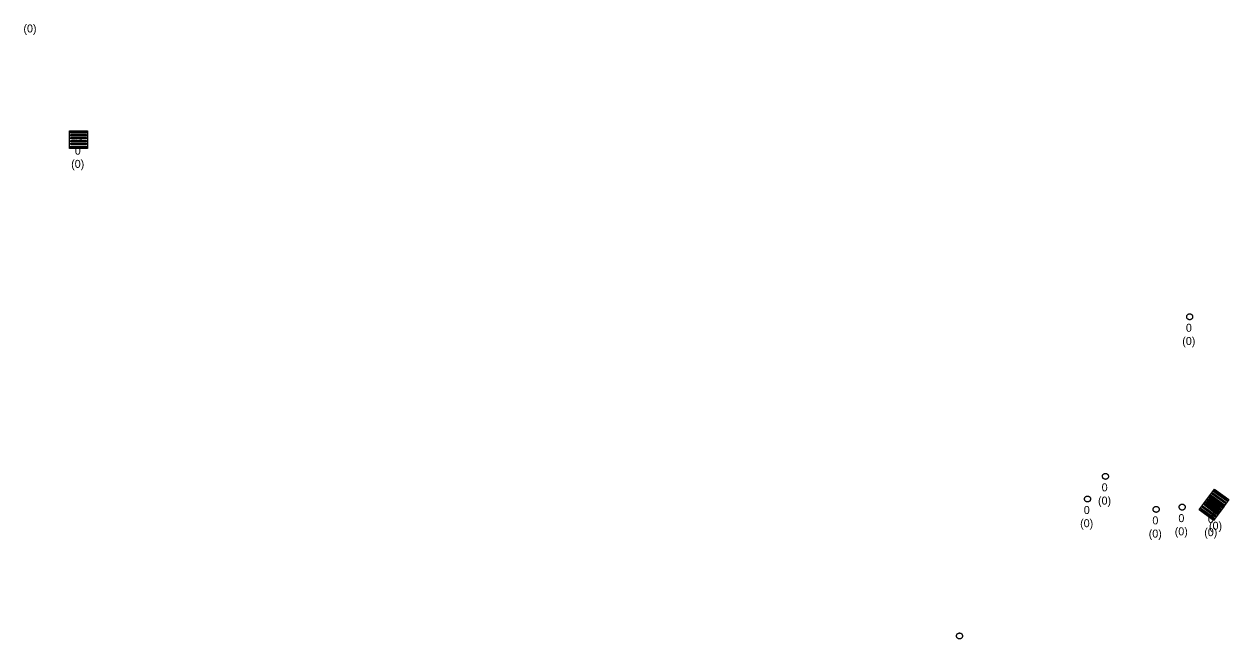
# Model space of a CAD drawing. Extents: x -606452 to -604459, y -1157823 to -1156972.
# Drawn here: x -604948.9 to -604847.9, y -1157457.4 to -1157405.8 of the extents above; entities that cross this region are included whole.
import ezdxf

# ---------------------------------------------------------------- set-up
doc = ezdxf.new("R2010")
doc.units = 0
doc.layers.add('Uliční vpusť', color=7, linetype='Continuous')
doc.layers.add('Vstupní šachta stoky', color=7, linetype='Continuous')

msp = doc.modelspace()

# ---------------------------------------------------------------- linework, layer by layer
at = {"layer": 'Uliční vpusť'}
for points in [[(-604945.09, -1157414.77), (-604943.59, -1157414.77), (-604943.59, -1157416.27), (-604945.09, -1157416.27)], [(-604945, -1157414.86), (-604943.68, -1157414.86), (-604943.68, -1157414.98), (-604945, -1157414.98)], [(-604945, -1157415.1), (-604943.68, -1157415.1), (-604943.68, -1157415.22), (-604945, -1157415.22)], [(-604945, -1157415.34), (-604943.68, -1157415.34), (-604943.68, -1157415.46), (-604945, -1157415.46)], [(-604945, -1157415.58), (-604943.68, -1157415.58), (-604943.68, -1157415.7), (-604945, -1157415.7)], [(-604945, -1157415.82), (-604943.68, -1157415.82), (-604943.68, -1157415.94), (-604945, -1157415.94)], [(-604945, -1157416.06), (-604943.68, -1157416.06), (-604943.68, -1157416.18), (-604945, -1157416.18)], [(-604849.527, -1157445.37), (-604848.33, -1157446.273), (-604849.233, -1157447.47), (-604850.43, -1157446.567)], [(-604849.15, -1157444.833), (-604847.933, -1157445.71), (-604848.81, -1157446.927), (-604850.027, -1157446.05)], [(-604849.551, -1157445.543), (-604848.48, -1157446.315), (-604848.55, -1157446.412), (-604849.621, -1157445.64)], [(-604849.509, -1157445.496), (-604848.456, -1157446.291), (-604848.528, -1157446.386), (-604849.582, -1157445.591)], [(-604849.41, -1157445.348), (-604848.339, -1157446.12), (-604848.409, -1157446.217), (-604849.48, -1157445.445)], [(-604849.27, -1157445.153), (-604848.199, -1157445.925), (-604848.269, -1157446.022), (-604849.34, -1157445.251)], [(-604849.13, -1157444.959), (-604848.059, -1157445.73), (-604848.129, -1157445.828), (-604849.2, -1157445.056)], [(-604850.232, -1157446.454), (-604849.178, -1157447.249), (-604849.251, -1157447.344), (-604850.304, -1157446.549)], [(-604850.088, -1157446.262), (-604849.034, -1157447.057), (-604849.106, -1157447.153), (-604850.16, -1157446.358)], [(-604849.943, -1157446.07), (-604848.889, -1157446.865), (-604848.962, -1157446.961), (-604850.015, -1157446.166)], [(-604849.831, -1157445.932), (-604848.76, -1157446.704), (-604848.83, -1157446.801), (-604849.901, -1157446.03)], [(-604849.798, -1157445.879), (-604848.745, -1157446.674), (-604848.817, -1157446.77), (-604849.871, -1157445.975)], [(-604849.691, -1157445.738), (-604848.62, -1157446.509), (-604848.69, -1157446.607), (-604849.761, -1157445.835)], [(-604849.654, -1157445.687), (-604848.6, -1157446.482), (-604848.672, -1157446.578), (-604849.726, -1157445.783)]]:
    msp.add_lwpolyline(points, close=True, dxfattribs=at)
at = {"layer": 'Vstupní šachta stoky'}
for p, q in [((-604851.233, -1157430.13), (-604851.22, -1157430.13)), ((-604858.293, -1157443.52), (-604858.28, -1157443.52)), ((-604859.793, -1157445.42), (-604859.78, -1157445.42)), ((-604854.043, -1157446.29), (-604854.03, -1157446.29)), ((-604851.863, -1157446.1), (-604851.85, -1157446.1)), ((-604870.523, -1157456.91), (-604870.51, -1157456.91))]:
    msp.add_line(p, q, dxfattribs=at)
for points in [[(-604851.22, -1157430.13), (-604851.207, -1157430.13), (-604851.194, -1157430.131), (-604851.181, -1157430.133), (-604851.168, -1157430.136), (-604851.155, -1157430.139), (-604851.142, -1157430.142), (-604851.13, -1157430.147), (-604851.118, -1157430.152), (-604851.106, -1157430.158), (-604851.094, -1157430.164), (-604851.083, -1157430.171), (-604851.072, -1157430.179), (-604851.062, -1157430.187), (-604851.052, -1157430.195), (-604851.042, -1157430.204), (-604851.033, -1157430.214), (-604851.025, -1157430.224), (-604851.017, -1157430.235), (-604851.009, -1157430.246), (-604851.002, -1157430.257), (-604850.996, -1157430.269), (-604850.991, -1157430.281), (-604850.986, -1157430.293), (-604850.981, -1157430.305), (-604850.978, -1157430.318), (-604850.975, -1157430.331), (-604850.973, -1157430.344), (-604850.971, -1157430.357), (-604850.97, -1157430.37), (-604850.97, -1157430.383), (-604850.971, -1157430.397), (-604850.972, -1157430.41), (-604850.974, -1157430.423), (-604850.976, -1157430.436), (-604850.98, -1157430.448), (-604850.983, -1157430.461), (-604850.988, -1157430.473), (-604850.993, -1157430.486), (-604850.999, -1157430.497), (-604851.006, -1157430.509), (-604851.013, -1157430.52), (-604851.02, -1157430.531), (-604851.029, -1157430.541), (-604851.037, -1157430.551), (-604851.047, -1157430.56), (-604851.057, -1157430.569), (-604851.067, -1157430.578), (-604851.077, -1157430.585), (-604851.088, -1157430.593), (-604851.1, -1157430.599), (-604851.112, -1157430.605), (-604851.124, -1157430.611), (-604851.136, -1157430.615), (-604851.148, -1157430.62), (-604851.161, -1157430.623), (-604851.174, -1157430.626), (-604851.187, -1157430.628), (-604851.2, -1157430.629), (-604851.213, -1157430.63), (-604851.227, -1157430.63), (-604851.24, -1157430.629), (-604851.253, -1157430.628), (-604851.266, -1157430.626), (-604851.279, -1157430.623), (-604851.292, -1157430.62), (-604851.304, -1157430.615), (-604851.316, -1157430.611), (-604851.328, -1157430.605), (-604851.34, -1157430.599), (-604851.352, -1157430.593), (-604851.363, -1157430.585), (-604851.373, -1157430.578), (-604851.383, -1157430.569), (-604851.393, -1157430.56), (-604851.403, -1157430.551), (-604851.411, -1157430.541), (-604851.42, -1157430.531), (-604851.427, -1157430.52), (-604851.434, -1157430.509), (-604851.441, -1157430.497), (-604851.447, -1157430.486), (-604851.452, -1157430.473), (-604851.457, -1157430.461), (-604851.46, -1157430.448), (-604851.464, -1157430.436), (-604851.466, -1157430.423), (-604851.468, -1157430.41), (-604851.469, -1157430.397), (-604851.47, -1157430.383), (-604851.47, -1157430.37), (-604851.469, -1157430.357), (-604851.467, -1157430.344), (-604851.465, -1157430.331), (-604851.462, -1157430.318), (-604851.459, -1157430.305), (-604851.454, -1157430.293), (-604851.449, -1157430.281), (-604851.444, -1157430.269), (-604851.438, -1157430.257), (-604851.431, -1157430.246)], [(-604851.431, -1157430.246), (-604851.423, -1157430.235), (-604851.415, -1157430.224), (-604851.407, -1157430.214), (-604851.398, -1157430.204), (-604851.388, -1157430.195), (-604851.378, -1157430.187), (-604851.368, -1157430.179), (-604851.357, -1157430.171), (-604851.346, -1157430.164), (-604851.334, -1157430.158), (-604851.322, -1157430.152), (-604851.31, -1157430.147), (-604851.298, -1157430.142), (-604851.285, -1157430.139), (-604851.272, -1157430.136), (-604851.259, -1157430.133), (-604851.246, -1157430.131), (-604851.233, -1157430.13)], [(-604858.28, -1157443.52), (-604858.267, -1157443.52), (-604858.254, -1157443.521), (-604858.241, -1157443.523), (-604858.228, -1157443.526), (-604858.215, -1157443.529), (-604858.202, -1157443.532), (-604858.19, -1157443.537), (-604858.178, -1157443.542), (-604858.166, -1157443.548), (-604858.154, -1157443.554), (-604858.143, -1157443.561), (-604858.132, -1157443.569), (-604858.122, -1157443.577), (-604858.112, -1157443.585), (-604858.102, -1157443.594), (-604858.093, -1157443.604), (-604858.085, -1157443.614), (-604858.077, -1157443.625), (-604858.069, -1157443.636), (-604858.062, -1157443.647), (-604858.056, -1157443.659), (-604858.051, -1157443.671), (-604858.046, -1157443.683), (-604858.041, -1157443.695), (-604858.038, -1157443.708), (-604858.035, -1157443.721), (-604858.033, -1157443.734), (-604858.031, -1157443.747), (-604858.03, -1157443.76), (-604858.03, -1157443.773), (-604858.031, -1157443.787), (-604858.032, -1157443.8), (-604858.034, -1157443.813), (-604858.036, -1157443.826), (-604858.04, -1157443.838), (-604858.043, -1157443.851), (-604858.048, -1157443.863), (-604858.053, -1157443.876), (-604858.059, -1157443.887), (-604858.066, -1157443.899), (-604858.073, -1157443.91), (-604858.08, -1157443.921), (-604858.089, -1157443.931), (-604858.097, -1157443.941), (-604858.107, -1157443.95), (-604858.117, -1157443.959), (-604858.127, -1157443.968), (-604858.137, -1157443.975), (-604858.148, -1157443.983), (-604858.16, -1157443.989), (-604858.172, -1157443.995), (-604858.184, -1157444.001), (-604858.196, -1157444.005), (-604858.208, -1157444.01), (-604858.221, -1157444.013), (-604858.234, -1157444.016), (-604858.247, -1157444.018), (-604858.26, -1157444.019), (-604858.273, -1157444.02), (-604858.287, -1157444.02), (-604858.3, -1157444.019), (-604858.313, -1157444.018), (-604858.326, -1157444.016), (-604858.339, -1157444.013), (-604858.352, -1157444.01), (-604858.364, -1157444.005), (-604858.376, -1157444.001), (-604858.388, -1157443.995), (-604858.4, -1157443.989), (-604858.412, -1157443.983), (-604858.423, -1157443.975), (-604858.433, -1157443.968), (-604858.443, -1157443.959), (-604858.453, -1157443.95), (-604858.463, -1157443.941), (-604858.471, -1157443.931), (-604858.48, -1157443.921), (-604858.487, -1157443.91), (-604858.494, -1157443.899), (-604858.501, -1157443.887), (-604858.507, -1157443.876), (-604858.512, -1157443.863), (-604858.517, -1157443.851), (-604858.52, -1157443.838), (-604858.524, -1157443.826), (-604858.526, -1157443.813), (-604858.528, -1157443.8), (-604858.529, -1157443.787), (-604858.53, -1157443.773), (-604858.53, -1157443.76), (-604858.529, -1157443.747), (-604858.527, -1157443.734), (-604858.525, -1157443.721), (-604858.522, -1157443.708), (-604858.519, -1157443.695), (-604858.514, -1157443.683), (-604858.509, -1157443.671), (-604858.504, -1157443.659), (-604858.498, -1157443.647), (-604858.491, -1157443.636)], [(-604858.491, -1157443.636), (-604858.483, -1157443.625), (-604858.475, -1157443.614), (-604858.467, -1157443.604), (-604858.458, -1157443.594), (-604858.448, -1157443.585), (-604858.438, -1157443.577), (-604858.428, -1157443.569), (-604858.417, -1157443.561), (-604858.406, -1157443.554), (-604858.394, -1157443.548), (-604858.382, -1157443.542), (-604858.37, -1157443.537), (-604858.358, -1157443.532), (-604858.345, -1157443.529), (-604858.332, -1157443.526), (-604858.319, -1157443.523), (-604858.306, -1157443.521), (-604858.293, -1157443.52)], [(-604859.78, -1157445.42), (-604859.767, -1157445.42), (-604859.754, -1157445.421), (-604859.741, -1157445.423), (-604859.728, -1157445.426), (-604859.715, -1157445.429), (-604859.702, -1157445.432), (-604859.69, -1157445.437), (-604859.678, -1157445.442), (-604859.666, -1157445.448), (-604859.654, -1157445.454), (-604859.643, -1157445.461), (-604859.632, -1157445.469), (-604859.622, -1157445.477), (-604859.612, -1157445.485), (-604859.602, -1157445.494), (-604859.593, -1157445.504), (-604859.585, -1157445.514), (-604859.577, -1157445.525), (-604859.569, -1157445.536), (-604859.562, -1157445.547), (-604859.556, -1157445.559), (-604859.551, -1157445.571), (-604859.546, -1157445.583), (-604859.541, -1157445.595), (-604859.538, -1157445.608), (-604859.535, -1157445.621), (-604859.533, -1157445.634), (-604859.531, -1157445.647), (-604859.53, -1157445.66), (-604859.53, -1157445.673), (-604859.531, -1157445.687), (-604859.532, -1157445.7), (-604859.534, -1157445.713), (-604859.536, -1157445.726), (-604859.54, -1157445.738), (-604859.543, -1157445.751), (-604859.548, -1157445.763), (-604859.553, -1157445.776), (-604859.559, -1157445.787), (-604859.566, -1157445.799), (-604859.573, -1157445.81), (-604859.58, -1157445.821), (-604859.589, -1157445.831), (-604859.597, -1157445.841), (-604859.607, -1157445.85), (-604859.617, -1157445.859), (-604859.627, -1157445.868), (-604859.637, -1157445.875), (-604859.648, -1157445.883), (-604859.66, -1157445.889), (-604859.672, -1157445.895), (-604859.684, -1157445.901), (-604859.696, -1157445.905), (-604859.708, -1157445.91), (-604859.721, -1157445.913), (-604859.734, -1157445.916), (-604859.747, -1157445.918), (-604859.76, -1157445.919), (-604859.773, -1157445.92), (-604859.787, -1157445.92), (-604859.8, -1157445.919), (-604859.813, -1157445.918), (-604859.826, -1157445.916), (-604859.839, -1157445.913), (-604859.852, -1157445.91), (-604859.864, -1157445.905), (-604859.876, -1157445.901), (-604859.888, -1157445.895), (-604859.9, -1157445.889), (-604859.912, -1157445.883), (-604859.923, -1157445.875), (-604859.933, -1157445.868), (-604859.943, -1157445.859), (-604859.953, -1157445.85), (-604859.963, -1157445.841), (-604859.971, -1157445.831), (-604859.98, -1157445.821), (-604859.987, -1157445.81), (-604859.994, -1157445.799), (-604860.001, -1157445.787), (-604860.007, -1157445.776), (-604860.012, -1157445.763), (-604860.017, -1157445.751), (-604860.02, -1157445.738), (-604860.024, -1157445.726), (-604860.026, -1157445.713), (-604860.028, -1157445.7), (-604860.029, -1157445.687), (-604860.03, -1157445.673), (-604860.03, -1157445.66), (-604860.029, -1157445.647), (-604860.027, -1157445.634), (-604860.025, -1157445.621), (-604860.022, -1157445.608), (-604860.019, -1157445.595), (-604860.014, -1157445.583), (-604860.009, -1157445.571), (-604860.004, -1157445.559), (-604859.998, -1157445.547), (-604859.991, -1157445.536)], [(-604859.991, -1157445.536), (-604859.983, -1157445.525), (-604859.975, -1157445.514), (-604859.967, -1157445.504), (-604859.958, -1157445.494), (-604859.948, -1157445.485), (-604859.938, -1157445.477), (-604859.928, -1157445.469), (-604859.917, -1157445.461), (-604859.906, -1157445.454), (-604859.894, -1157445.448), (-604859.882, -1157445.442), (-604859.87, -1157445.437), (-604859.858, -1157445.432), (-604859.845, -1157445.429), (-604859.832, -1157445.426), (-604859.819, -1157445.423), (-604859.806, -1157445.421), (-604859.793, -1157445.42)], [(-604854.03, -1157446.29), (-604854.017, -1157446.29), (-604854.004, -1157446.291), (-604853.991, -1157446.293), (-604853.978, -1157446.296), (-604853.965, -1157446.299), (-604853.952, -1157446.302), (-604853.94, -1157446.307), (-604853.928, -1157446.312), (-604853.916, -1157446.318), (-604853.904, -1157446.324), (-604853.893, -1157446.331), (-604853.882, -1157446.339), (-604853.872, -1157446.347), (-604853.862, -1157446.355), (-604853.852, -1157446.364), (-604853.843, -1157446.374), (-604853.835, -1157446.384), (-604853.827, -1157446.395), (-604853.819, -1157446.406), (-604853.812, -1157446.417), (-604853.806, -1157446.429), (-604853.801, -1157446.441), (-604853.796, -1157446.453), (-604853.791, -1157446.465), (-604853.788, -1157446.478), (-604853.785, -1157446.491), (-604853.783, -1157446.504), (-604853.781, -1157446.517), (-604853.78, -1157446.53), (-604853.78, -1157446.543), (-604853.781, -1157446.557), (-604853.782, -1157446.57), (-604853.784, -1157446.583), (-604853.786, -1157446.596), (-604853.79, -1157446.608), (-604853.793, -1157446.621), (-604853.798, -1157446.633), (-604853.803, -1157446.646), (-604853.809, -1157446.657), (-604853.816, -1157446.669), (-604853.823, -1157446.68), (-604853.83, -1157446.691), (-604853.839, -1157446.701), (-604853.847, -1157446.711), (-604853.857, -1157446.72), (-604853.867, -1157446.729), (-604853.877, -1157446.738), (-604853.887, -1157446.745), (-604853.898, -1157446.753), (-604853.91, -1157446.759), (-604853.922, -1157446.765), (-604853.934, -1157446.771), (-604853.946, -1157446.775), (-604853.958, -1157446.78), (-604853.971, -1157446.783), (-604853.984, -1157446.786), (-604853.997, -1157446.788), (-604854.01, -1157446.789), (-604854.023, -1157446.79), (-604854.037, -1157446.79), (-604854.05, -1157446.789), (-604854.063, -1157446.788), (-604854.076, -1157446.786), (-604854.089, -1157446.783), (-604854.102, -1157446.78), (-604854.114, -1157446.775), (-604854.126, -1157446.771), (-604854.138, -1157446.765), (-604854.15, -1157446.759), (-604854.162, -1157446.753), (-604854.173, -1157446.745), (-604854.183, -1157446.738), (-604854.193, -1157446.729), (-604854.203, -1157446.72), (-604854.213, -1157446.711), (-604854.221, -1157446.701), (-604854.23, -1157446.691), (-604854.237, -1157446.68), (-604854.244, -1157446.669), (-604854.251, -1157446.657), (-604854.257, -1157446.646), (-604854.262, -1157446.633), (-604854.267, -1157446.621), (-604854.27, -1157446.608), (-604854.274, -1157446.596), (-604854.276, -1157446.583), (-604854.278, -1157446.57), (-604854.279, -1157446.557), (-604854.28, -1157446.543), (-604854.28, -1157446.53), (-604854.279, -1157446.517), (-604854.277, -1157446.504), (-604854.275, -1157446.491), (-604854.272, -1157446.478), (-604854.269, -1157446.465), (-604854.264, -1157446.453), (-604854.259, -1157446.441), (-604854.254, -1157446.429), (-604854.248, -1157446.417), (-604854.241, -1157446.406)], [(-604854.241, -1157446.406), (-604854.233, -1157446.395), (-604854.225, -1157446.384), (-604854.217, -1157446.374), (-604854.208, -1157446.364), (-604854.198, -1157446.355), (-604854.188, -1157446.347), (-604854.178, -1157446.339), (-604854.167, -1157446.331), (-604854.156, -1157446.324), (-604854.144, -1157446.318), (-604854.132, -1157446.312), (-604854.12, -1157446.307), (-604854.108, -1157446.302), (-604854.095, -1157446.299), (-604854.082, -1157446.296), (-604854.069, -1157446.293), (-604854.056, -1157446.291), (-604854.043, -1157446.29)], [(-604851.85, -1157446.1), (-604851.837, -1157446.1), (-604851.824, -1157446.101), (-604851.811, -1157446.103), (-604851.798, -1157446.106), (-604851.785, -1157446.109), (-604851.772, -1157446.112), (-604851.76, -1157446.117), (-604851.748, -1157446.122), (-604851.736, -1157446.128), (-604851.724, -1157446.134), (-604851.713, -1157446.141), (-604851.702, -1157446.149), (-604851.692, -1157446.157), (-604851.682, -1157446.165), (-604851.672, -1157446.174), (-604851.663, -1157446.184), (-604851.655, -1157446.194), (-604851.647, -1157446.205), (-604851.639, -1157446.216), (-604851.632, -1157446.227), (-604851.626, -1157446.239), (-604851.621, -1157446.251), (-604851.616, -1157446.263), (-604851.611, -1157446.275), (-604851.608, -1157446.288), (-604851.605, -1157446.301), (-604851.603, -1157446.314), (-604851.601, -1157446.327), (-604851.6, -1157446.34), (-604851.6, -1157446.353), (-604851.601, -1157446.367), (-604851.602, -1157446.38), (-604851.604, -1157446.393), (-604851.606, -1157446.406), (-604851.61, -1157446.418), (-604851.613, -1157446.431), (-604851.618, -1157446.443), (-604851.623, -1157446.456), (-604851.629, -1157446.467), (-604851.636, -1157446.479), (-604851.643, -1157446.49), (-604851.65, -1157446.501), (-604851.659, -1157446.511), (-604851.667, -1157446.521), (-604851.677, -1157446.53), (-604851.687, -1157446.539), (-604851.697, -1157446.548), (-604851.707, -1157446.555), (-604851.718, -1157446.563), (-604851.73, -1157446.569), (-604851.742, -1157446.575), (-604851.754, -1157446.581), (-604851.766, -1157446.585), (-604851.778, -1157446.59), (-604851.791, -1157446.593), (-604851.804, -1157446.596), (-604851.817, -1157446.598), (-604851.83, -1157446.599), (-604851.843, -1157446.6), (-604851.857, -1157446.6), (-604851.87, -1157446.599), (-604851.883, -1157446.598), (-604851.896, -1157446.596), (-604851.909, -1157446.593), (-604851.922, -1157446.59), (-604851.934, -1157446.585), (-604851.946, -1157446.581), (-604851.958, -1157446.575), (-604851.97, -1157446.569), (-604851.982, -1157446.563), (-604851.993, -1157446.555), (-604852.003, -1157446.548), (-604852.013, -1157446.539), (-604852.023, -1157446.53), (-604852.033, -1157446.521), (-604852.041, -1157446.511), (-604852.05, -1157446.501), (-604852.057, -1157446.49), (-604852.064, -1157446.479), (-604852.071, -1157446.467), (-604852.077, -1157446.456), (-604852.082, -1157446.443), (-604852.087, -1157446.431), (-604852.09, -1157446.418), (-604852.094, -1157446.406), (-604852.096, -1157446.393), (-604852.098, -1157446.38), (-604852.099, -1157446.367), (-604852.1, -1157446.353), (-604852.1, -1157446.34), (-604852.099, -1157446.327), (-604852.097, -1157446.314), (-604852.095, -1157446.301), (-604852.092, -1157446.288), (-604852.089, -1157446.275), (-604852.084, -1157446.263), (-604852.079, -1157446.251), (-604852.074, -1157446.239), (-604852.068, -1157446.227), (-604852.061, -1157446.216)], [(-604852.061, -1157446.216), (-604852.053, -1157446.205), (-604852.045, -1157446.194), (-604852.037, -1157446.184), (-604852.028, -1157446.174), (-604852.018, -1157446.165), (-604852.008, -1157446.157), (-604851.998, -1157446.149), (-604851.987, -1157446.141), (-604851.976, -1157446.134), (-604851.964, -1157446.128), (-604851.952, -1157446.122), (-604851.94, -1157446.117), (-604851.928, -1157446.112), (-604851.915, -1157446.109), (-604851.902, -1157446.106), (-604851.889, -1157446.103), (-604851.876, -1157446.101), (-604851.863, -1157446.1)], [(-604870.51, -1157456.91), (-604870.497, -1157456.91), (-604870.484, -1157456.911), (-604870.471, -1157456.913), (-604870.458, -1157456.916), (-604870.445, -1157456.919), (-604870.432, -1157456.922), (-604870.42, -1157456.927), (-604870.408, -1157456.932), (-604870.396, -1157456.938), (-604870.384, -1157456.944), (-604870.373, -1157456.951), (-604870.362, -1157456.959), (-604870.352, -1157456.967), (-604870.342, -1157456.975), (-604870.332, -1157456.984), (-604870.323, -1157456.994), (-604870.315, -1157457.004), (-604870.307, -1157457.015), (-604870.299, -1157457.026), (-604870.292, -1157457.037), (-604870.286, -1157457.049), (-604870.281, -1157457.061), (-604870.276, -1157457.073), (-604870.271, -1157457.085), (-604870.268, -1157457.098), (-604870.265, -1157457.111), (-604870.263, -1157457.124), (-604870.261, -1157457.137), (-604870.26, -1157457.15), (-604870.26, -1157457.163), (-604870.261, -1157457.177), (-604870.262, -1157457.19), (-604870.264, -1157457.203), (-604870.266, -1157457.216), (-604870.27, -1157457.228), (-604870.273, -1157457.241), (-604870.278, -1157457.253), (-604870.283, -1157457.266), (-604870.289, -1157457.277), (-604870.296, -1157457.289), (-604870.303, -1157457.3), (-604870.31, -1157457.311), (-604870.319, -1157457.321), (-604870.327, -1157457.331), (-604870.337, -1157457.34), (-604870.347, -1157457.349), (-604870.357, -1157457.358), (-604870.367, -1157457.365), (-604870.378, -1157457.373), (-604870.39, -1157457.379), (-604870.402, -1157457.385), (-604870.414, -1157457.391), (-604870.426, -1157457.395), (-604870.438, -1157457.4), (-604870.451, -1157457.403), (-604870.464, -1157457.406), (-604870.477, -1157457.408), (-604870.49, -1157457.409), (-604870.503, -1157457.41), (-604870.517, -1157457.41), (-604870.53, -1157457.409), (-604870.543, -1157457.408), (-604870.556, -1157457.406), (-604870.569, -1157457.403), (-604870.582, -1157457.4), (-604870.594, -1157457.395), (-604870.606, -1157457.391), (-604870.618, -1157457.385), (-604870.63, -1157457.379), (-604870.642, -1157457.373), (-604870.653, -1157457.365), (-604870.663, -1157457.358), (-604870.673, -1157457.349), (-604870.683, -1157457.34), (-604870.693, -1157457.331), (-604870.701, -1157457.321), (-604870.71, -1157457.311), (-604870.717, -1157457.3), (-604870.724, -1157457.289), (-604870.731, -1157457.277), (-604870.737, -1157457.266), (-604870.742, -1157457.253), (-604870.747, -1157457.241), (-604870.75, -1157457.228), (-604870.754, -1157457.216), (-604870.756, -1157457.203), (-604870.758, -1157457.19), (-604870.759, -1157457.177), (-604870.76, -1157457.163), (-604870.76, -1157457.15), (-604870.759, -1157457.137), (-604870.757, -1157457.124), (-604870.755, -1157457.111), (-604870.752, -1157457.098), (-604870.749, -1157457.085), (-604870.744, -1157457.073), (-604870.739, -1157457.061), (-604870.734, -1157457.049), (-604870.728, -1157457.037), (-604870.721, -1157457.026)], [(-604870.721, -1157457.026), (-604870.713, -1157457.015), (-604870.705, -1157457.004), (-604870.697, -1157456.994), (-604870.688, -1157456.984), (-604870.678, -1157456.975), (-604870.668, -1157456.967), (-604870.658, -1157456.959), (-604870.647, -1157456.951), (-604870.636, -1157456.944), (-604870.624, -1157456.938), (-604870.612, -1157456.932), (-604870.6, -1157456.927), (-604870.588, -1157456.922), (-604870.575, -1157456.919), (-604870.562, -1157456.916), (-604870.549, -1157456.913), (-604870.536, -1157456.911), (-604870.523, -1157456.91)]]:
    msp.add_lwpolyline(points, dxfattribs=at)

# ---------------------------------------------------------------- texts
at = {"layer": 'Uliční vpusť'}
for s, height, p in [('(0)', 0.6708, (-604948.962, -1157406.529)), ('0', 0.671, (-604944.656, -1157416.778)), ('(0)', 0.6708, (-604944.962, -1157417.889)), ('0', 0.671, (-604849.296, -1157447.138)), ('0', 0.671, (-604849.696, -1157447.678)), ('(0)', 0.6708, (-604849.602, -1157448.249)), ('(0)', 0.6708, (-604850.002, -1157448.789))]:
    msp.add_text(s, height=height, dxfattribs=at).set_placement(p)
for s, height, rotation, p in [('Rozhodnout', 0.1155, 359.99999, (-604944.864, -1157415.568)), ('BKOM', 0.3, 324.22645, (-604849.6, -1157445.619)), ('BKOM', 0.3, 322.96437, (-604849.995, -1157446.145))]:
    msp.add_text(s, height=height, rotation=rotation, dxfattribs=at).set_placement(p)
at = {"layer": 'Vstupní šachta stoky'}
for s, height, p in [('0', 0.671, (-604851.536, -1157431.638)), ('(0)', 0.6708, (-604851.842, -1157432.749)), ('0', 0.671, (-604858.596, -1157445.028)), ('(0)', 0.6708, (-604858.902, -1157446.139)), ('0', 0.671, (-604860.096, -1157446.928)), ('(0)', 0.6708, (-604860.402, -1157448.039)), ('0', 0.671, (-604854.346, -1157447.798)), ('0', 0.671, (-604852.166, -1157447.608)), ('(0)', 0.6708, (-604854.652, -1157448.909)), ('(0)', 0.6708, (-604852.472, -1157448.719))]:
    msp.add_text(s, height=height, dxfattribs=at).set_placement(p)

doc.saveas('drawing.dxf')
